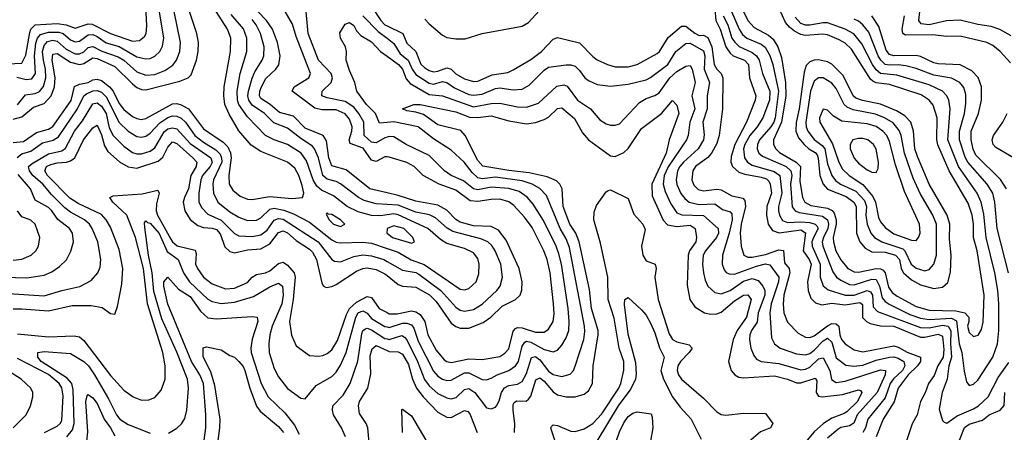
# Model space of a CAD drawing. Header units: inches. Extents: x 1173000 to 1307049, y 522583 to 678455.
# Tile 524 of 617: x 1208340 to 1212789, y 661131 to 662993. Entities that reach past the tile are written whole.
import ezdxf

# ---------------------------------------------------------------- set-up
doc = ezdxf.new("R2010")
doc.units = ezdxf.units.IN
doc.header["$MEASUREMENT"] = 0
doc.layers.add('B2606', color=7, linetype='Continuous')
doc.layers.add('B2616', color=7, linetype='Continuous')

msp = doc.modelspace()

# ---------------------------------------------------------------- linework, layer by layer
at = {"layer": 'B2606', "color": 5}
for points, elevation in [([(1208286.4, 662793.6), (1208350, 662796.9), (1208367.1, 662832.9), (1208385.2, 662934.8), (1208391.1, 662950), (1208410, 662969.8), (1208510, 662975.3), (1208549.5, 662969.5), (1208590, 662955.2), (1208650, 662974), (1208667.9, 662972.1), (1208750, 662930.5), (1208850, 662896.6), (1208881.6, 662898.4), (1208903.6, 662916.4), (1208910.8, 662930), (1208915.2, 662964.8), (1208908.4, 663088.4)], 1480), ([(1209931.6, 663051.6), (1209972.1, 662990), (1209990.2, 662970.2), (1210000, 662965.5)], 1280), ([(1208310, 662543.3), (1208350, 662554.4), (1208402.3, 662597.7), (1208450, 662615.2), (1208482.7, 662650), (1208497.2, 662690), (1208501, 662730), (1208487.2, 662810), (1208490, 662838), (1208510, 662839.9), (1208570, 662801.7), (1208610, 662790.9), (1208630, 662794.6), (1208670, 662820.8), (1208690, 662818.2), (1208770, 662781.3), (1208850, 662703), (1208870, 662687.2), (1208890, 662678.3), (1208910, 662676.6), (1209064.2, 662715.8), (1209100.8, 662730), (1209115.2, 662744.8), (1209139.5, 662810), (1209147.2, 662850), (1209148.7, 662890), (1209140.1, 662930), (1209107.2, 663030)], 1420), ([(1208310, 662437.9), (1208356.7, 662443.3), (1208415.9, 662484.1), (1208470, 662498.1), (1208489.6, 662510.4), (1208571.9, 662628.1), (1208588.1, 662691.9), (1208610, 662702.2), (1208650, 662709.8), (1208670, 662721.2), (1208690, 662724.7), (1208710, 662718.3), (1208745.9, 662690), (1208762.6, 662670), (1208790, 662615.1), (1208810, 662588.1), (1208850, 662556.1), (1208870, 662546.5), (1208890, 662542.8), (1208910, 662546.4), (1209030, 662612.6), (1209050, 662614.1), (1209070, 662609.2), (1209102.1, 662590), (1209170, 662500.8), (1209260.1, 662440.1), (1209279.8, 662419.8), (1209292.7, 662392.7), (1209296.1, 662370), (1209284.3, 662290), (1209287.1, 662250), (1209303.7, 662223.7), (1209336.9, 662196.9), (1209370, 662183.3), (1209390, 662180.6), (1209470, 662195.5), (1209570, 662185.1), (1209617.4, 662190), (1209623.2, 662210), (1209615.9, 662244.1), (1209601.7, 662290), (1209582.7, 662322.7), (1209550, 662349.5), (1209430, 662398), (1209386, 662426), (1209330.8, 662490.8), (1209285.9, 662565.9), (1209266.6, 662610), (1209261.8, 662650), (1209264, 662690), (1209292, 662850), (1209293.6, 662910), (1209279.7, 662950), (1209227.3, 663030)], 1380), ([(1208327, 662733), (1208370, 662723.1), (1208394.7, 662725.3), (1208411.3, 662750), (1208406.4, 662830), (1208413.1, 662886.9), (1208420.5, 662910), (1208433.6, 662926.4), (1208470, 662936.2), (1208516.3, 662936.3), (1208536.3, 662930), (1208570, 662901.8), (1208590, 662892.5), (1208610, 662895.9), (1208650, 662924.6), (1208670, 662926.3), (1208690, 662917.6), (1208730, 662889.1), (1208790, 662871.4), (1208870, 662825.5), (1208910, 662815.8), (1208930, 662818.3), (1208950, 662827.6), (1208973.1, 662850), (1208985.9, 662874.1), (1208991.7, 662910), (1208972.2, 663027.8)], 1460), ([(1208330.8, 662609.2), (1208366.8, 662653.2), (1208410, 662659.2), (1208430, 662668.7), (1208448.1, 662691.9), (1208458.7, 662730), (1208456.8, 662770), (1208446.9, 662810), (1208443.2, 662850), (1208450, 662876.6), (1208465.8, 662894.2), (1208490, 662900.1), (1208510, 662896.2), (1208550, 662860.6), (1208590, 662839.3), (1208610, 662838.2), (1208630, 662848.6), (1208650, 662866.7), (1208670, 662872), (1208710.5, 662850.5), (1208785.3, 662825.3), (1208810.1, 662810), (1208870, 662758.2), (1208910, 662741.9), (1208950, 662745.9), (1208996, 662764), (1209031.7, 662788.3), (1209048.4, 662810), (1209063, 662850), (1209067.1, 662890), (1209038.3, 663030)], 1440), ([(1210000, 662111.8), (1209970, 662107.4), (1209930, 662109.6), (1209870, 662125.7), (1209819.6, 662150), (1209758.4, 662198.4), (1209703.9, 662223.9), (1209681.9, 662241.9), (1209665.9, 662270), (1209636.3, 662356.3), (1209612.1, 662390), (1209550, 662429.5), (1209489.8, 662450), (1209450.6, 662470.6), (1209370, 662555.2), (1209330.8, 662610), (1209323.9, 662630), (1209322.8, 662670), (1209336.9, 662750), (1209366.8, 662850), (1209367, 662910), (1209351.9, 662951.9), (1209296.2, 663016.2)], 1360), ([(1210000, 662158.7), (1209950, 662161.6), (1209896.6, 662176.5), (1209870.4, 662190.4), (1209790, 662251.8), (1209770, 662262.1), (1209730, 662272.9), (1209710, 662290), (1209690, 662370), (1209672.7, 662410), (1209662.5, 662422.5), (1209610, 662456.2), (1209550, 662503.8), (1209487.9, 662527.9), (1209445.7, 662570), (1209390, 662607.8), (1209375.1, 662630), (1209371.2, 662650), (1209374.1, 662670), (1209390.6, 662729.4), (1209402.3, 662757.7), (1209435.9, 662810), (1209443.1, 662830), (1209445.1, 662870), (1209428.3, 662930), (1209408.1, 662970), (1209390, 662993.2)], 1340), ([(1210000, 662211.8), (1209922.8, 662230), (1209815.5, 662315.5), (1209750, 662333.2), (1209736.2, 662370), (1209726.4, 662446.4), (1209710.9, 662470.9), (1209630, 662503.2), (1209577.3, 662557.3), (1209513.9, 662573.9), (1209472.3, 662610), (1209430, 662636.6), (1209423.1, 662650), (1209424.6, 662670), (1209432.3, 662690), (1209452.3, 662727.7), (1209497.9, 662770), (1209510.9, 662789.1), (1209516.8, 662830), (1209504.8, 662890), (1209481.8, 662950), (1209454.9, 662990), (1209416.4, 663030)], 1320), ([(1210000, 662373.5), (1209990, 662373.9), (1209950, 662352.6), (1209930, 662358.6), (1209892.4, 662412.4), (1209833.7, 662433.7), (1209829.5, 662450), (1209840.8, 662490), (1209841.9, 662510), (1209830, 662544), (1209810, 662568), (1209770, 662585.5), (1209705.8, 662585.8), (1209673.9, 662593.9), (1209571.3, 662670), (1209580.5, 662690), (1209646.1, 662730), (1209654, 662750), (1209590, 662916.5), (1209573.3, 662973.3), (1209540.1, 663030)], 1280), ([(1210000, 662463.2), (1209990, 662460.3), (1209950, 662436.5), (1209930, 662440.4), (1209895.9, 662470), (1209894.9, 662530), (1209873.1, 662570), (1209850, 662597.9), (1209810, 662623.4), (1209730, 662640.1), (1209705.8, 662650), (1209706.8, 662670), (1209746.7, 662710), (1209752.8, 662730), (1209746.8, 662750), (1209689.9, 662810), (1209644, 662930), (1209634.9, 663030)], 1260), ([(1209890.4, 663010.4), (1209959.7, 662939.7), (1210000, 662909)], 1260), ([(1210000, 662529.2), (1209966.2, 662526.2), (1209947, 662570), (1209907.5, 662610), (1209864.1, 662670), (1209854.2, 662710), (1209830, 662763.6), (1209815.8, 662810), (1209817.3, 662850), (1209812.9, 662870), (1209789.7, 662910), (1209786.1, 662933.9), (1209810, 662972.4), (1209830, 662980.8), (1209850, 662966.5), (1209862.6, 662942.6), (1209882, 662922), (1209930, 662893.4), (1209969.8, 662849.8), (1210000, 662827.9)], 1240), ([(1208328.6, 662371.4), (1208350, 662387.7), (1208390, 662399.5), (1208443.4, 662436.6), (1208491.3, 662448.7), (1208516, 662464), (1208600.8, 662590), (1208630, 662648.7), (1208641.7, 662658.3), (1208670, 662671.7), (1208690, 662673.6), (1208710, 662666.2), (1208730, 662644.2), (1208789.3, 662529.3), (1208830, 662490.1), (1208870, 662466), (1208890, 662462.7), (1208910, 662467.2), (1208930, 662481.3), (1208972.8, 662527.2), (1209010, 662551.6), (1209030, 662558.8), (1209050, 662558.1), (1209070, 662548.8), (1209089.9, 662529.9), (1209131, 662470), (1209170, 662439.9), (1209226, 662406), (1209245.7, 662385.7), (1209252.5, 662370), (1209252.9, 662350), (1209215.5, 662270), (1209212.1, 662250), (1209215.2, 662210), (1209235, 662170), (1209290, 662126.3), (1209330, 662101.8), (1209370, 662086.8), (1209410, 662088), (1209430, 662098.2), (1209470, 662137.4), (1209490, 662141.6), (1209533.2, 662133.2), (1209577, 662117), (1209650, 662079), (1209750, 661998.6), (1209770, 661988.7), (1209790, 661985.4), (1209890, 661988.3), (1209930, 661983.6), (1210000, 661960)], 1360), ([(1208290, 661757.3), (1208450, 661747), (1208530, 661771), (1208612, 661788), (1208663.6, 661816.4), (1208693.6, 661850), (1208703.5, 661876.5), (1208707.1, 661910), (1208692.9, 661990), (1208668, 662050), (1208654.8, 662070), (1208632.1, 662090), (1208570, 662123.7), (1208543.5, 662143.5), (1208483.2, 662203.2), (1208445.3, 662250), (1208399.8, 662290), (1208384.7, 662310), (1208380.1, 662330), (1208395.8, 662344.2), (1208470, 662387.9), (1208530, 662401.7), (1208547.1, 662412.9), (1208587.6, 662490), (1208624.2, 662535.8), (1208670, 662613.8), (1208690, 662617), (1208710, 662601.9), (1208730.7, 662570), (1208744.6, 662504.6), (1208761.8, 662470), (1208810, 662422.2), (1208850, 662393.9), (1208870, 662387.7), (1208890, 662387.5), (1208930, 662398.8), (1208950, 662414.3), (1208992.8, 662487.2), (1209010, 662500.7), (1209030, 662505.5), (1209050, 662500.9), (1209110, 662434.1), (1209203.6, 662370), (1209210, 662348.7), (1209200.8, 662330), (1209165.5, 662290), (1209157.9, 662270), (1209149.4, 662209.4), (1209149.5, 662169.5), (1209163.3, 662143.3), (1209190, 662115), (1209250, 662087.7), (1209310, 662027.4), (1209330, 662017), (1209390, 662014.2), (1209430, 662022.1), (1209457.6, 662042.4), (1209490, 662087.9), (1209510, 662095.2), (1209530, 662092.2), (1209688.6, 661990), (1209750, 661910.1), (1209762.6, 661902.6), (1209790, 661900.4), (1209850, 661924), (1209890, 661930.9), (1209930, 661927.3), (1209984.8, 661910), (1210000, 661901.4)], 1340), ([(1208310, 661687.6), (1208350, 661688.4), (1208470, 661678.3), (1208577.5, 661702.5), (1208663.2, 661703.2), (1208713.2, 661693.2), (1208750, 661666.5), (1208770, 661663), (1208781.6, 661698.4), (1208801.6, 661798.4), (1208805.9, 661870), (1208790, 661955.3), (1208750, 662056.8), (1208731, 662090), (1208710, 662113.3), (1208603.8, 662163.8), (1208566.9, 662186.9), (1208466.1, 662290), (1208453.5, 662310), (1208461.5, 662330), (1208480, 662340), (1208510, 662347.4), (1208551.9, 662350), (1208570, 662355.7), (1208589.5, 662370), (1208628.5, 662450), (1208670, 662504.5), (1208690, 662516.8), (1208710, 662473.7), (1208723.5, 662423.5), (1208737.8, 662397.8), (1208791.1, 662351.1), (1208830, 662329.4), (1208870, 662323.5), (1208965.2, 662354.8), (1208987, 662373), (1209010, 662417), (1209030, 662441), (1209050, 662433.6), (1209122.1, 662370), (1209141.1, 662350), (1209138.1, 662330), (1209112.9, 662290), (1209102.6, 662230), (1209084.1, 662190), (1209079, 662170), (1209085.7, 662130), (1209110.9, 662090.9), (1209144.3, 662064.3), (1209170, 662054.2), (1209210, 662052.4), (1209230, 662045.8), (1209246.6, 662026.6), (1209267.2, 661967.2), (1209290, 661946.3), (1209310, 661940.9), (1209370, 661954.6), (1209430, 661958.8), (1209470, 661981.5), (1209510, 662033), (1209530, 662039.8), (1209550, 662031.6), (1209590, 661996.3), (1209650, 661957), (1209663.4, 661943.4), (1209681.1, 661910), (1209705.4, 661805.4), (1209711.8, 661791.8), (1209724.6, 661784.6), (1209750, 661788.1), (1209770, 661797.5), (1209862.4, 661857.6), (1209890, 661869.4), (1209910, 661872.2), (1209950, 661865), (1209990, 661845.7), (1210000, 661837.8)], 1320), ([(1208270.5, 661830), (1208371.7, 661828.3), (1208450, 661840.3), (1208484.5, 661855.5), (1208520.6, 661879.4), (1208550.8, 661909.2), (1208571.8, 661948.2), (1208582.9, 661990), (1208579.1, 662030), (1208565.2, 662050), (1208511.7, 662091.7), (1208485.9, 662130), (1208470, 662145.6), (1208410, 662177.7), (1208388.3, 662230), (1208333.8, 662293.8)], 1360), ([(1208330, 661574.4), (1208470, 661562.1), (1208586, 661566), (1208610, 661560.9), (1208630, 661544.1), (1208750, 661387.3), (1208810, 661320.9), (1208853.1, 661290), (1208890, 661275.5), (1208923.6, 661276.4), (1208950, 661286.9), (1208978.9, 661321.1), (1208997, 661370), (1208997, 661430), (1208986.9, 661490), (1208918, 661710), (1208899.3, 661870), (1208862.9, 662010), (1208824.3, 662110), (1208760.5, 662170), (1208747.2, 662190), (1208762.7, 662197.3), (1208892.7, 662207.3), (1208963.8, 662223.8), (1208970.6, 662210.6), (1208958.1, 662161.9), (1208956.2, 662130), (1208962.6, 662110), (1209022.8, 662002.8), (1209030.2, 661990.2), (1209052, 661972), (1209133.3, 661953.3), (1209137.2, 661937.2), (1209134.6, 661890), (1209143.4, 661870), (1209171.3, 661831.3), (1209210, 661800.7), (1209270, 661778.4), (1209310, 661781.1), (1209370, 661806.3), (1209391, 661830), (1209410, 661843.4), (1209450, 661849.8), (1209470, 661858.6), (1209510, 661891.9), (1209530, 661898.5), (1209550, 661885.2), (1209579.7, 661850), (1209585.5, 661830), (1209576, 661730), (1209559.1, 661630), (1209568.6, 661568.6), (1209590, 661520.3), (1209650, 661477.4), (1209690, 661473.4), (1209710, 661477.8), (1209730, 661486), (1209750, 661502.6), (1209775.8, 661544.2), (1209817.2, 661662.8), (1209830.6, 661689.4), (1209861.6, 661718.4), (1209910, 661743.4), (1209930, 661739.2), (1209964.4, 661690), (1210000, 661670.9)], 1280), ([(1208310, 661907.5), (1208350, 661911.5), (1208391.9, 661930), (1208413.5, 661950), (1208425.5, 661970), (1208430.6, 662010), (1208409.8, 662070), (1208390, 662087.4), (1208350, 662102.8), (1208329.9, 662129.9)], 1380), ([(1209012.7, 661127.3), (1209050.4, 661149.6), (1209071.4, 661168.6), (1209086.7, 661193.3), (1209095.4, 661230), (1209102.1, 661330), (1209097.9, 661370), (1209050, 661491.9), (1208983, 661643), (1208946.5, 661766.5), (1208939.3, 661850), (1208921.9, 661930), (1208905.3, 662054.7), (1208904.2, 662075.8), (1208910, 662084.6), (1208916.8, 662076.8), (1208930, 662073.9), (1208970, 662027.1), (1209006.4, 661946.4), (1209055.5, 661910), (1209080.3, 661850), (1209108, 661810), (1209190, 661730.9), (1209210, 661720.7), (1209250, 661711.8), (1209310, 661717.2), (1209396.6, 661743.4), (1209470, 661786.5), (1209510, 661803.9), (1209527.8, 661790), (1209530.1, 661750.1), (1209524.6, 661710), (1209480.1, 661610), (1209470.1, 661570.1), (1209465.1, 661530), (1209467.4, 661490), (1209490, 661418.9), (1209510, 661381.2), (1209550, 661327.9), (1209610, 661284), (1209630, 661282), (1209679, 661341), (1209750, 661382), (1209770, 661401.2), (1209790, 661432.9), (1209815.9, 661490), (1209858.7, 661650), (1209870, 661669.3), (1209890, 661678.2), (1209910, 661668.6), (1209930, 661644.9), (1209990, 661608.1), (1210000, 661605.9)], 1260), ([(1210000, 662047.1), (1209999, 662030), (1210000, 662029.2)], 1380), ([(1209170, 661072.4), (1209180.9, 661150), (1209180.6, 661210), (1209169.9, 661350), (1209154.5, 661390), (1209115.8, 661450), (1209010, 661708.9), (1208990.6, 661790), (1208991.9, 661810), (1209010, 661830.2), (1209057.3, 661777.3), (1209110, 661744.2), (1209156.7, 661676.7), (1209190, 661647.8), (1209230, 661642.2), (1209390, 661653.8), (1209412.7, 661650), (1209416.2, 661630), (1209389.8, 661550.2), (1209384.7, 661510), (1209385.9, 661490), (1209430.9, 661350.9), (1209463, 661290), (1209537.6, 661217.6), (1209582.3, 661162.3), (1209602.7, 661122.7)], 1240), ([(1209811.9, 661110), (1209793.7, 661150), (1209757.4, 661210), (1209753.1, 661230), (1209754.7, 661250), (1209801.2, 661298.8), (1209833, 661350), (1209868.3, 661451.7), (1209885.5, 661574.5), (1209890.5, 661589.5), (1209901.9, 661598.1), (1209910, 661601), (1209930, 661593.3), (1209990, 661554.5), (1210000, 661552)], 1240), ([(1209922.3, 661050), (1209912.5, 661150), (1209906, 661170), (1209875.8, 661215.8), (1209870.3, 661250), (1209875.4, 661270), (1209913.1, 661330), (1209926.2, 661393.8), (1209924.1, 661475.9), (1209932.5, 661507.5), (1209950, 661522.9), (1210000, 661500)], 1220), ([(1208553.6, 661110), (1208578.4, 661141.6), (1208585.8, 661170), (1208581.7, 661321.7), (1208576.1, 661350), (1208555.2, 661375.2), (1208436.4, 661450), (1208422.5, 661470), (1208421.5, 661490), (1208450, 661495.9), (1208570, 661486.1), (1208630, 661449.7), (1208650.4, 661430), (1208677.8, 661390), (1208741.9, 661281.9), (1208776.9, 661210), (1208792.8, 661190), (1208830, 661165.5), (1208930, 661127.1)], 1260), ([(1209234, 661070), (1209244.9, 661150), (1209245.8, 661190), (1209222.2, 661342.2), (1209203.2, 661403.2), (1209168.8, 661471.2), (1209168.9, 661511.1), (1209183.5, 661516.5), (1209250, 661503.2), (1209290, 661477.8), (1209310, 661470.2), (1209330, 661450.2), (1209350, 661427.1), (1209357.9, 661410), (1209379.9, 661330), (1209410, 661247.8), (1209426.4, 661226.4), (1209510, 661155.9), (1209531.5, 661130)], 1220), ([(1208452.3, 661130), (1208510, 661158.3), (1208523.4, 661170), (1208530, 661183.5), (1208535.8, 661295.8), (1208530.7, 661330.7), (1208517.8, 661350), (1208470.9, 661390.9), (1208330, 661464.1)], 1280), ([(1208310, 661151), (1208368.6, 661210), (1208389.5, 661250), (1208399.9, 661290), (1208400.1, 661310), (1208389.9, 661330), (1208346.8, 661370), (1208284.5, 661410)], 1320), ([(1208644, 661090), (1208647.6, 661132.4), (1208638.3, 661270), (1208645.2, 661294.8), (1208650, 661300.8), (1208670, 661285.9), (1208690, 661259.8), (1208721.8, 661190), (1208750.7, 661150), (1208770, 661113.8)], 1240)]:
    msp.add_lwpolyline(points, dxfattribs=dict(at, elevation=elevation))
at = {"layer": 'B2606', "color": 5, "elevation": 1380}
msp.add_lwpolyline([(1209730, 662120.7), (1209724.7, 662115.3), (1209738, 662090), (1209757.3, 662070), (1209790, 662059.3), (1209809.7, 662070), (1209789.7, 662090), (1209750, 662113.6), (1209735.3, 662115.3)], close=True, dxfattribs=at)
at = {"layer": 'B2616', "color": 5}
for points, elevation in [([(1210170, 662995.8), (1210190, 662974.7), (1210250, 662923.6), (1210270, 662913.3), (1210310, 662906.5), (1210353.4, 662906.6), (1210430, 662930.5), (1210610, 662964.4), (1210639.3, 662980.7), (1210687, 663033)], 1320), ([(1211480.5, 663040.5), (1211485.1, 662990), (1211505, 662950), (1211530.3, 662870.3), (1211550, 662842.3), (1211564.5, 662830), (1211615.1, 662810), (1211633.6, 662790), (1211637.1, 662730), (1211666.5, 662650), (1211663.8, 662630), (1211624.3, 662530), (1211571.5, 662430), (1211554.9, 662374.9), (1211552.6, 662350), (1211560.6, 662330), (1211590, 662305.1), (1211616, 662296), (1211690, 662282.2), (1211713.8, 662273.9), (1211724.5, 662264.5), (1211731.4, 662250), (1211737.3, 662210), (1211715.9, 662150), (1211713.8, 662110), (1211722.6, 662070), (1211741.7, 662041.7), (1211771.5, 662031.5), (1211870, 662045.1), (1211891, 662031), (1211879.9, 661950), (1211907.6, 661910), (1211916.1, 661890), (1211899.1, 661810), (1211902.1, 661770), (1211915.4, 661735.4), (1211935.2, 661715.2), (1211965.2, 661705.2), (1212010, 661713.9), (1212070, 661705.2), (1212136, 661716), (1212147.9, 661707.9), (1212148.4, 661648.4), (1212166.2, 661630), (1212182.2, 661622.2), (1212230, 661610.6), (1212290, 661609), (1212410, 661560.2), (1212430, 661559.3), (1212490, 661573.4), (1212510, 661565), (1212516.1, 661503.9), (1212512.3, 661470), (1212488.5, 661430), (1212472.6, 661387.4), (1212446.8, 661350), (1212431.3, 661308.7), (1212410.1, 661270), (1212395.8, 661210), (1212372, 661168), (1212322.4, 661017.6)], 1320), ([(1211590.9, 663070), (1211630, 662989.6), (1211658.1, 662958.1), (1211723.1, 662923.1), (1211744.4, 662904.4), (1211765.3, 662870), (1211781.9, 662821.9), (1211800.5, 662710), (1211802, 662650), (1211782.3, 662530), (1211746.6, 662450), (1211746.2, 662430), (1211756, 662410), (1211773.3, 662393.3), (1211848.3, 662350), (1211868.1, 662330), (1211864.7, 662264.7), (1211877.5, 662190), (1211887.7, 662170), (1211914.5, 662154.5), (1211990, 662142), (1212011.3, 662131.3), (1212019.7, 662119.7), (1212029.7, 662090), (1212029.9, 662070), (1212016.4, 662010), (1212017.4, 661990), (1212027.8, 661950), (1212050, 661908.5), (1212081.7, 661870), (1212110, 661854.4), (1212130, 661853.6), (1212210, 661869.8), (1212230, 661869), (1212241.9, 661861.9), (1212250.6, 661850.6), (1212266.2, 661786.2), (1212282.1, 661762.1), (1212304.9, 661744.9), (1212390, 661698.8), (1212450, 661681.7), (1212570, 661678.4), (1212611.2, 661670), (1212628.3, 661650), (1212628.8, 661630), (1212622.6, 661610), (1212630, 661580.6), (1212650, 661563.2), (1212670.8, 661569.2), (1212685.3, 661594.7), (1212693.1, 661626.9), (1212697.4, 661750), (1212665.7, 661950), (1212649.9, 662010), (1212649.2, 662070), (1212643.1, 662110), (1212625.1, 662165.1), (1212540.6, 662310), (1212488, 662428), (1212484.5, 662450), (1212485.3, 662550), (1212467.3, 662607.3), (1212449.4, 662630), (1212413.4, 662653.4), (1212270, 662701.1), (1212210, 662708.2), (1212194.9, 662714.9), (1212184.7, 662724.7), (1212099.2, 662859.2), (1212070, 662886.5), (1212042.7, 662902.7), (1211990, 662924.9), (1211968.2, 662928.2), (1211890, 662921.8), (1211870, 662926.1), (1211840.8, 662940.8), (1211818.6, 662958.6), (1211800.7, 662980.7), (1211759.6, 663070)], 1380), ([(1211518, 663010), (1211539.9, 662970), (1211558.4, 662910), (1211571, 662891), (1211591.7, 662871.7), (1211650, 662844.8), (1211669.8, 662829.8), (1211680.9, 662810), (1211696.7, 662750), (1211728.9, 662670), (1211728, 662630), (1211698, 662550), (1211672.4, 662510), (1211639.1, 662470), (1211616, 662430), (1211610.6, 662410), (1211614.7, 662370), (1211628.3, 662350), (1211650, 662336.6), (1211748.4, 662308.4), (1211774, 662290), (1211783.8, 662210), (1211769.2, 662150), (1211769.2, 662130), (1211773.5, 662110), (1211787.1, 662087.1), (1211810, 662076.9), (1211870, 662080.7), (1211910, 662077.7), (1211935.1, 662070), (1211941.8, 662061.8), (1211947.3, 662050), (1211926.5, 662010), (1211919.9, 661990), (1211920.3, 661970), (1211956.8, 661890), (1211956.8, 661830), (1211970.9, 661790.9), (1211993.5, 661773.5), (1212070, 661749.6), (1212110, 661749.7), (1212170, 661770.5), (1212184.6, 661764.6), (1212192.9, 661750), (1212197, 661697), (1212215.5, 661675.5), (1212410, 661603.8), (1212450, 661602.1), (1212510, 661614.3), (1212535.9, 661610), (1212547.8, 661587.8), (1212545.3, 661530), (1212550.9, 661470), (1212537.8, 661430), (1212530.1, 661369.9), (1212508.3, 661310), (1212494.7, 661234.7), (1212510, 661183), (1212516.9, 661176.9), (1212530, 661171.7), (1212575.8, 661204.2), (1212650, 661236.9), (1212671.9, 661250), (1212715.8, 661290), (1212762, 661378), (1212810, 661445.5)], 1340), ([(1211557, 663030), (1211590.3, 662950), (1211606.3, 662926.3), (1211626.1, 662910), (1211690, 662882), (1211708.8, 662868.8), (1211730, 662830.8), (1211742.7, 662790), (1211768.9, 662670), (1211754.2, 662550), (1211747.9, 662530), (1211734, 662510), (1211682.3, 662450), (1211674, 662430), (1211672, 662410), (1211680.5, 662390), (1211696.4, 662376.4), (1211803.9, 662330), (1211825.1, 662310), (1211828.3, 662290), (1211823.4, 662250), (1211830, 662148.1), (1211844.2, 662130), (1211862, 662122), (1211966.8, 662106.8), (1211990.2, 662090.2), (1211994.3, 662070), (1211991.1, 662051.1), (1211971.8, 662010), (1211966.5, 661990), (1211968.8, 661970), (1212014.3, 661854.3), (1212031.2, 661831.2), (1212050, 661816.7), (1212090, 661798.3), (1212110, 661796.4), (1212190, 661822.1), (1212210, 661819.5), (1212225.4, 661790), (1212236.8, 661736.8), (1212250, 661720.2), (1212268.5, 661708.5), (1212362.8, 661662.8), (1212410, 661646.2), (1212450, 661640.3), (1212550, 661645.8), (1212573, 661633), (1212585.2, 661530), (1212597, 661490), (1212607, 661407), (1212618.5, 661358.5), (1212630, 661341.7), (1212650, 661347.3), (1212670, 661366.4), (1212737.8, 661470), (1212758.9, 661530), (1212765, 661590), (1212764.8, 661710), (1212759.9, 661770), (1212746.9, 661850), (1212706.3, 662010), (1212695.8, 662115.8), (1212684.2, 662170), (1212665.8, 662210), (1212581.6, 662330), (1212534.3, 662450), (1212543.7, 662590), (1212538.8, 662630), (1212529.9, 662649.9), (1212510.4, 662670.4), (1212450, 662698.5), (1212303.3, 662743.3), (1212229.5, 662749.5), (1212210, 662766.2), (1212192.7, 662790), (1212144.7, 662884.7), (1212108.5, 662928.5), (1212070.2, 662950.2), (1211990, 662978.2), (1211970, 662979.1), (1211910, 662967.8), (1211890, 662968.4), (1211870, 662975.8), (1211843.9, 663003.9)], 1360), ([(1212807.3, 661850), (1212756.1, 662050), (1212745.7, 662170), (1212736.8, 662210), (1212711.1, 662250), (1212624.1, 662350), (1212612, 662372), (1212587, 662450), (1212586.4, 662490), (1212609, 662570), (1212615.1, 662615.1), (1212615.3, 662655.3), (1212606.7, 662686.7), (1212588.4, 662710), (1212550, 662729.2), (1212470, 662742.4), (1212390, 662772.7), (1212344, 662784), (1212310, 662789.7), (1212270, 662787), (1212250, 662791.4), (1212231.4, 662810), (1212219.6, 662830), (1212176.2, 662936.2), (1212150, 662969.5), (1212130, 662986.2), (1212110, 662995.3)], 1340), ([(1212799.4, 662230), (1212771.8, 662271.8), (1212661, 662381), (1212648.4, 662408.4), (1212638.6, 662450), (1212639.3, 662490), (1212672.2, 662570), (1212686.1, 662630), (1212685.9, 662690), (1212671.6, 662731.6), (1212642.1, 662762.1), (1212590, 662788.6), (1212490, 662793.2), (1212470, 662798.4), (1212410, 662827.5), (1212390, 662831.8), (1212290, 662830.4), (1212270, 662836.4), (1212255.9, 662855.9), (1212221.7, 662961.7), (1212190.9, 663010.9)], 1320), ([(1212817.5, 662797.5), (1212769.7, 662849.7), (1212736.7, 662876.7), (1212709.6, 662889.6), (1212590, 662917.9), (1212530, 662917.5), (1212464.6, 662924.6), (1212342.6, 662922.6), (1212330.6, 662930.6), (1212327.7, 662950), (1212337.3, 663010)], 1280), ([(1212820.7, 662920.7), (1212769.1, 662949.1), (1212730, 662962.3), (1212670, 662971), (1212590, 662990.3), (1212527.4, 662987.4), (1212450, 662969.7), (1212413.6, 662973.6), (1212402.7, 662990), (1212406.8, 663030)], 1260), ([(1210000, 662965.5), (1210071.3, 662931.3), (1210090, 662887.5), (1210130, 662850), (1210152.9, 662792.9), (1210170, 662774.9), (1210190, 662762.9), (1210210, 662757.9), (1210230, 662761.1), (1210270, 662776.3), (1210290, 662769.7), (1210310, 662748.6), (1210350, 662725.8), (1210390, 662713.3), (1210410, 662714.9), (1210475.3, 662744.7), (1210545.3, 662754.7), (1210570, 662766), (1210650, 662813.6), (1210697.6, 662850), (1210750, 662905), (1210770, 662912.2), (1210870, 662888.6), (1210930, 662826.2), (1210950, 662811.2), (1210995.3, 662790), (1211030, 662779.9), (1211090, 662779.7), (1211130.8, 662790), (1211219.9, 662840.1), (1211230.9, 662849.1), (1211270, 662913), (1211330, 662964.1), (1211350, 662964.1), (1211390, 662931.9), (1211410, 662921.8), (1211430, 662923.6), (1211450, 662912.4), (1211467, 662870), (1211477.6, 662790), (1211489.5, 662769.5), (1211509, 662750), (1211517.8, 662730), (1211515.4, 662590), (1211499.9, 662470), (1211490, 662434.7), (1211466.1, 662390), (1211448.8, 662371.2), (1211393.8, 662330), (1211382.3, 662310), (1211377, 662270), (1211385.5, 662245.5), (1211405.8, 662225.8), (1211430, 662219.7), (1211490, 662228), (1211510, 662225), (1211557.5, 662197.5), (1211607.6, 662187.6), (1211617.3, 662177.3), (1211619.2, 662150), (1211599.4, 662070), (1211595.6, 662030), (1211599.9, 661970), (1211611.8, 661930), (1211630, 661920.5), (1211650, 661921.3), (1211710, 661933.7), (1211770, 661954.8), (1211791.6, 661951.6), (1211796.1, 661896.1), (1211817.5, 661870), (1211820, 661850), (1211792.9, 661750), (1211789.1, 661709.1), (1211792.3, 661670), (1211810, 661627.2), (1211857.7, 661577.7), (1211890, 661559.9), (1211910, 661558.1), (1211930, 661565.7), (1211990, 661611.8), (1212010, 661621.2), (1212030, 661620.6), (1212040.8, 661610), (1212046.3, 661570), (1212053.8, 661550), (1212070, 661529.1), (1212110, 661503.4), (1212150, 661494.4), (1212290, 661520.3), (1212310, 661515.3), (1212350, 661492.8), (1212410.1, 661470), (1212410.6, 661450), (1212397.3, 661430), (1212355.3, 661390), (1212310.1, 661330), (1212291.6, 661268.4), (1212242, 661190), (1212209.7, 661110)], 1280), ([(1210000, 662909), (1210030, 662886.2), (1210058.9, 662838.9), (1210095.9, 662810), (1210113.5, 662770), (1210130, 662745.8), (1210190, 662706.1), (1210210, 662701.7), (1210250, 662713.6), (1210269.8, 662709.8), (1210305.1, 662685.1), (1210370, 662655.1), (1210390, 662651.7), (1210430, 662657.2), (1210490, 662683.1), (1210510, 662686.1), (1210570, 662675.9), (1210610, 662680.1), (1210642.7, 662697.3), (1210710, 662765.4), (1210730, 662778.5), (1210810, 662789.6), (1210830, 662789.5), (1210850, 662782.6), (1210870, 662764.2), (1210894.2, 662730), (1210910, 662718.4), (1210950, 662700.9), (1211010, 662692.5), (1211090, 662701.9), (1211170, 662722.2), (1211190, 662732), (1211268.5, 662790), (1211305.3, 662850), (1211350, 662885.2), (1211370, 662886.5), (1211430, 662852.5), (1211435.7, 662830), (1211433, 662770), (1211457.3, 662710), (1211445.9, 662650), (1211445.9, 662590), (1211426.9, 662530), (1211433.2, 662473.2), (1211429.7, 662450), (1211406, 662410), (1211339.2, 662350), (1211323.4, 662330), (1211312.4, 662310), (1211305.9, 662270), (1211309.1, 662249.1), (1211327.9, 662207.9), (1211345.1, 662185.1), (1211364.5, 662170), (1211410, 662158.7), (1211481.1, 662161.1), (1211515.6, 662135.6), (1211550, 662125.4), (1211557.3, 662117.3), (1211558.7, 662090), (1211545.5, 662030), (1211515.5, 661930), (1211513.7, 661890), (1211523.6, 661863.6), (1211532.2, 661852.2), (1211545.6, 661845.6), (1211570, 661845), (1211670, 661880.8), (1211710.3, 661890.3), (1211730, 661885.7), (1211770, 661830.6), (1211769.1, 661810), (1211735.8, 661710), (1211728.9, 661670), (1211737.2, 661557.2), (1211751, 661530), (1211775.5, 661510), (1211850, 661484.3), (1211890, 661479.9), (1211910, 661486.1), (1211930, 661500.5), (1211970, 661543.3), (1211990, 661555.3), (1212010, 661537.3), (1212030, 661466.6), (1212073.4, 661433.4), (1212108.9, 661428.9), (1212150, 661433.7), (1212210, 661456.4), (1212270.3, 661470.3), (1212290, 661471.3), (1212310, 661465.5), (1212335.7, 661450), (1212339.4, 661430), (1212328.3, 661410), (1212288.3, 661371.7), (1212272.9, 661350), (1212250, 661286.2), (1212172, 661190), (1212161.8, 661150), (1212150.5, 661130)], 1260), ([(1210000, 662827.9), (1210052.3, 662790), (1210070.2, 662770.2), (1210086.3, 662726.3), (1210105.1, 662705.1), (1210190, 662655), (1210250, 662649.5), (1210390, 662599.2), (1210470, 662614.5), (1210510, 662616.7), (1210590, 662600.1), (1210630, 662598.2), (1210684.3, 662615.7), (1210767.7, 662692.3), (1210798.5, 662698.5), (1210813.4, 662693.4), (1210860.1, 662630), (1210919.4, 662590), (1210961.1, 662541.1), (1210990, 662523.5), (1211010, 662517.6), (1211030, 662516.5), (1211050, 662523.6), (1211141.1, 662618.9), (1211170, 662637.8), (1211210, 662651.1), (1211230, 662663.3), (1211277.6, 662730), (1211310, 662758.8), (1211350, 662783.6), (1211370, 662786), (1211378.9, 662770), (1211392.1, 662710), (1211376.7, 662650), (1211390.4, 662590), (1211368, 662530), (1211359.9, 662470), (1211352.5, 662450), (1211270, 662329.5), (1211252.8, 662290), (1211248.1, 662250), (1211257.2, 662217.2), (1211282, 662162), (1211310, 662121.5), (1211332.5, 662112.5), (1211430, 662109), (1211496, 662050), (1211497, 662030), (1211488.7, 662010), (1211439, 661950), (1211428.2, 661930), (1211425.3, 661890), (1211430, 661850.5), (1211437.7, 661817.7), (1211450.1, 661790.1), (1211481.5, 661761.5), (1211510, 661756.1), (1211550, 661770.7), (1211610, 661812.5), (1211650, 661824.6), (1211676.1, 661816.1), (1211698.4, 661790), (1211707.6, 661770), (1211706.6, 661750), (1211676.4, 661670), (1211671.8, 661628.2), (1211647.3, 661590), (1211638.9, 661570), (1211637, 661550), (1211644.4, 661510), (1211657.2, 661477.2), (1211670, 661461.1), (1211690, 661450.1), (1211770, 661440.3), (1211870, 661413.1), (1211890, 661415.1), (1211910, 661425), (1211950, 661461.5), (1211970, 661466.6), (1212000.3, 661410), (1212008.8, 661368.8), (1212030, 661355.2), (1212070, 661361.6), (1212230, 661412.3), (1212252.2, 661410), (1212251.3, 661390), (1212213.8, 661310), (1212124, 661210), (1212109, 661171), (1212090, 661160.2), (1212050, 661152.1), (1212036.3, 661143.7), (1211990, 661104.6)], 1240), ([(1210575.4, 661130), (1210578, 661170), (1210569.2, 661229.2), (1210570, 661255.6), (1210574.5, 661265.5), (1210586.8, 661273.2), (1210628.7, 661271.3), (1210639.8, 661280.2), (1210650, 661294.2), (1210672.1, 661367.9), (1210690, 661376.2), (1210710, 661361), (1210750, 661313.8), (1210770, 661300.1), (1210810, 661290.1), (1210850, 661290.9), (1210890, 661302.2), (1210910, 661317.2), (1210928.1, 661350), (1210930.7, 661430), (1210954.5, 661570), (1210954.4, 661590), (1210923.4, 661690), (1210914.5, 661774.5), (1210868.7, 661990), (1210852.5, 662030), (1210826, 662070), (1210796, 662150), (1210790.9, 662230), (1210781.3, 662250), (1210765.7, 662265.7), (1210723.3, 662283.3), (1210642.4, 662302.4), (1210550, 662311.8), (1210432.5, 662332.5), (1210410, 662357.5), (1210353.5, 662470), (1210333.1, 662493.1), (1210230, 662518.9), (1210164.5, 662564.5), (1210130, 662575.2), (1210090, 662581), (1210069.3, 662590), (1210121.2, 662610), (1210149.5, 662610.5), (1210310, 662577.4), (1210373.2, 662553.2), (1210410, 662551.1), (1210470, 662559.6), (1210550, 662536.4), (1210630, 662523.1), (1210670, 662529), (1210710, 662542.2), (1210730, 662553), (1210770, 662592.7), (1210790, 662594.4), (1210846.9, 662546.9), (1210882.5, 662482.5), (1210909.6, 662450), (1211010, 662378.1), (1211030, 662375.3), (1211070, 662393.4), (1211090, 662411.8), (1211150, 662501.4), (1211239.6, 662570), (1211290, 662628.1), (1211310, 662606.7), (1211318, 662570), (1211274.1, 662450), (1211261, 662390), (1211196.8, 662250), (1211198.2, 662198.2), (1211248.1, 662088.1), (1211266.8, 662066.8), (1211310, 662060), (1211370, 662065.4), (1211392.3, 662050), (1211398.5, 662010), (1211395.9, 661990), (1211365.8, 661950), (1211360.2, 661930), (1211355.3, 661795.3), (1211368.2, 661730), (1211390, 661697), (1211434.6, 661670), (1211463.4, 661663.4), (1211490, 661664.7), (1211510, 661672.2), (1211570, 661723.8), (1211610, 661750.1), (1211630, 661750.6), (1211645.1, 661730), (1211624.3, 661650), (1211581.5, 661590), (1211564.3, 661550), (1211543.3, 661450), (1211555.3, 661410), (1211571.2, 661390), (1211590, 661379.8), (1211610, 661375.7), (1211750, 661385.4), (1211810, 661370.6), (1211850, 661354.3), (1211870, 661353.6), (1211934.4, 661374.4), (1211942.3, 661362.3), (1211939.1, 661310), (1211950, 661294), (1211966, 661290), (1212058.4, 661301.6), (1212130, 661322.7), (1212139.3, 661319.3), (1212145.9, 661310), (1212125.2, 661270), (1212076.9, 661223.1), (1212065.3, 661214.7), (1212010, 661194.4), (1211972, 661170), (1211930, 661133.3), (1211890, 661086.3)], 1220), ([(1212830, 662368.8), (1212750, 662416.1), (1212738.8, 662430), (1212734.2, 662450), (1212740.2, 662470), (1212782.4, 662530), (1212801.2, 662570)], 1280), ([(1210000, 661552), (1210010, 661549.5), (1210067, 661567), (1210079.4, 661559.4), (1210090, 661548.1), (1210138.1, 661450), (1210168.7, 661368.7), (1210190, 661340.9), (1210230, 661306.2), (1210270, 661285.9), (1210290, 661282), (1210312.4, 661287.6), (1210350, 661323.9), (1210370, 661327.6), (1210396, 661310), (1210450, 661241.4), (1210470, 661236.1), (1210490, 661243.5), (1210495.2, 661250), (1210507, 661273), (1210517.6, 661310), (1210530, 661331.3), (1210550, 661342.1), (1210590, 661347.3), (1210610, 661359.6), (1210630, 661396.1), (1210652.5, 661467.5), (1210670, 661472.1), (1210690, 661457), (1210730, 661407.1), (1210750, 661391.8), (1210790, 661381.9), (1210827.4, 661392.6), (1210841.9, 661410), (1210850, 661428.8), (1210888.8, 661550), (1210894.1, 661585.9), (1210891.9, 661610), (1210824.5, 661964.5), (1210810, 662003.8), (1210781.5, 662050), (1210719.9, 662199.9), (1210690.7, 662230.7), (1210656.1, 662250), (1210610, 662266.3), (1210490, 662282.1), (1210430, 662275.3), (1210410, 662279), (1210383.8, 662303.8), (1210347.8, 662350), (1210290, 662404.4), (1210210, 662454.8), (1210141, 662510), (1210030, 662531.9), (1210000, 662529.2)], 1240), ([(1210000, 661605.9), (1210010, 661603.7), (1210070, 661622.8), (1210090, 661623.5), (1210110, 661616), (1210120.9, 661600.9), (1210141.1, 661541.1), (1210210, 661406.3), (1210230, 661383.3), (1210250, 661370.1), (1210270, 661364.6), (1210290, 661365.2), (1210350, 661398.4), (1210370, 661399.4), (1210430, 661368.2), (1210450, 661367.9), (1210470, 661375), (1210496.8, 661390), (1210550.7, 661409.3), (1210580.1, 661430), (1210594.2, 661450), (1210610, 661519.7), (1210622.1, 661537.9), (1210630, 661541.5), (1210650, 661537.1), (1210710, 661504.1), (1210750, 661493.1), (1210770, 661501.9), (1210790, 661523.8), (1210810, 661557.2), (1210820.9, 661590), (1210823.3, 661630), (1210817.6, 661690), (1210788.3, 661890), (1210776.6, 661936.6), (1210764.5, 661970), (1210707, 662087), (1210659.5, 662159.5), (1210632.3, 662192.3), (1210597.3, 662217.3), (1210550, 662231.1), (1210470, 662237.3), (1210410, 662225.3), (1210390, 662229.3), (1210345, 662265), (1210289.8, 662290), (1210260.2, 662310), (1210190, 662379.7), (1210086.3, 662430), (1210030, 662464.6), (1210010, 662466.2), (1210000, 662463.2)], 1260), ([(1210000, 661670.9), (1210010, 661665.5), (1210045.1, 661665.1), (1210110, 661678.4), (1210130, 661674.3), (1210150, 661662.8), (1210171, 661630), (1210183.9, 661570), (1210221.4, 661501.4), (1210258.2, 661458.2), (1210270, 661450.1), (1210290, 661445.6), (1210370, 661461.7), (1210430, 661459), (1210510, 661473), (1210532.8, 661487.2), (1210550, 661507.9), (1210570, 661587.2), (1210581, 661599), (1210590, 661603.5), (1210610, 661601.8), (1210670, 661581.9), (1210710, 661583), (1210730, 661595.9), (1210750, 661630.4), (1210754.6, 661665.4), (1210752.7, 661710), (1210737, 661850), (1210723.2, 661910), (1210707.8, 661950), (1210655.2, 662055.2), (1210621.3, 662101.3), (1210573.5, 662153.5), (1210550, 662170.3), (1210510, 662182.2), (1210470, 662182), (1210410, 662171.6), (1210375.2, 662175.2), (1210310, 662224), (1210235.7, 662250), (1210163.5, 662290), (1210122.6, 662330), (1210088.9, 662348.9), (1210010, 662373.1), (1210000, 662373.5)], 1280), ([(1210000, 661837.8), (1210050, 661798.1), (1210070, 661790.4), (1210130, 661784.9), (1210191.6, 661751.6), (1210221.5, 661721.5), (1210290, 661623.6), (1210310, 661607.8), (1210330, 661599.9), (1210370, 661600.4), (1210434.3, 661625.7), (1210468.8, 661650), (1210520.1, 661699.9), (1210580.7, 661730), (1210600.7, 661750), (1210608.3, 661771.7), (1210609.9, 661810), (1210596.6, 661870), (1210538, 661998), (1210502.9, 662042.9), (1210470, 662059.3), (1210390, 662063.1), (1210330, 662078.8), (1210310.7, 662090.7), (1210270, 662132.8), (1210230, 662155.6), (1210130, 662173.3), (1210050, 662200.1), (1210000, 662211.8)], 1320), ([(1210772.5, 661050), (1210744, 661136), (1210740.2, 661150), (1210742.8, 661157.2), (1210750, 661163.8), (1210770, 661160.5), (1210830, 661135.8), (1210850, 661134.5), (1210890, 661146.5), (1210930, 661170.9), (1210970, 661213.2), (1211047.3, 661330), (1211056.2, 661350), (1211069.7, 661410.3), (1211070.2, 661450), (1211048.1, 661510), (1211025.8, 661645.8), (1210999.6, 661730), (1210998, 661830), (1210963.9, 661983.9), (1210934.1, 662090), (1210936.5, 662123.5), (1210945.9, 662154.1), (1210990, 662216.3), (1210998.3, 662221.7), (1211010, 662225.3), (1211090, 662186.5), (1211115.4, 662115.4), (1211156.4, 662070), (1211165.5, 662045.5), (1211149.6, 661970), (1211155.1, 661930), (1211170, 661904.3), (1211211.8, 661890), (1211215.4, 661870), (1211210.6, 661830), (1211225, 661730), (1211274.8, 661574.8), (1211290, 661549.2), (1211310, 661538.8), (1211364.8, 661524.8), (1211379, 661510), (1211365.7, 661490), (1211325.9, 661450), (1211314.3, 661430), (1211310.6, 661410), (1211316.8, 661390), (1211330, 661371), (1211430, 661285.1), (1211490, 661222.2), (1211510, 661211), (1211530, 661208.4), (1211610, 661216.3), (1211710, 661214.8), (1211743.5, 661170), (1211732.1, 661150), (1211686.9, 661133.1), (1211613.2, 661070)], 1180), ([(1210000, 661901.4), (1210070, 661862.1), (1210130, 661851.7), (1210144.1, 661844.1), (1210242.3, 661770), (1210310, 661695.5), (1210330, 661682.3), (1210350, 661677.4), (1210390, 661685.4), (1210430, 661708.3), (1210495.8, 661770), (1210510.5, 661790), (1210522.1, 661830), (1210514.1, 661890), (1210489, 661950), (1210473.5, 661973.5), (1210455.5, 661990), (1210423.5, 662003.5), (1210296.6, 662036.6), (1210272.1, 662052.1), (1210219.1, 662099.1), (1210192.1, 662112.1), (1210130, 662123.7), (1210050, 662155.8), (1210000, 662158.7)], 1340), ([(1210000, 661960), (1210050, 661943.2), (1210108.7, 661908.7), (1210167.2, 661887.2), (1210330, 661776.3), (1210350, 661773.5), (1210370, 661779.8), (1210402.7, 661810), (1210414.6, 661845.4), (1210416.2, 661890), (1210410, 661915.6), (1210390, 661939.9), (1210350, 661960.3), (1210270, 661983.1), (1210241.4, 662001.4), (1210184.1, 662050), (1210050, 662112.2), (1210030, 662116.3), (1210000, 662111.8)], 1360), ([(1210000, 662029.2), (1210024, 662010), (1210110, 661984.2), (1210124.2, 661990), (1210115.8, 662010), (1210076.4, 662050), (1210030, 662063.1), (1210000.2, 662050), (1210000, 662047.1)], 1380), ([(1210949.4, 661090), (1211046.3, 661250), (1211098.9, 661321.1), (1211123.7, 661370), (1211127.5, 661392.5), (1211123.8, 661443.8), (1211090, 661574), (1211073.4, 661706.6), (1211075.1, 661730), (1211090, 661739.5), (1211150, 661683.2), (1211170, 661659.2), (1211190, 661623.5), (1211210, 661580.2), (1211231.3, 661511.4), (1211252.5, 661470), (1211237.2, 661410), (1211248.6, 661370), (1211290, 661290.1), (1211324.1, 661244.1), (1211374.7, 661190), (1211419.6, 661099.6)], 1160), ([(1210000, 661500), (1210010, 661495.4), (1210050, 661493), (1210070, 661483.4), (1210096.3, 661436.3), (1210114.4, 661370), (1210133.2, 661330), (1210163.8, 661290), (1210230, 661221.5), (1210270, 661199.2), (1210290, 661197.9), (1210350, 661229.2), (1210365.1, 661225.1), (1210374.2, 661214.2), (1210407, 661130)], 1220), ([(1212553.2, 661010), (1212608.5, 661151.5), (1212630, 661167.9), (1212690, 661184.6), (1212720.8, 661210), (1212770.4, 661230), (1212788.3, 661251.7), (1212791.3, 661310)], 1320), ([(1210069.7, 661130), (1210066.5, 661233.5), (1210070, 661235.3), (1210110, 661204.2), (1210174.6, 661094.6)], 1180), ([(1210993.2, 660966.8), (1211050, 661132.3), (1211070, 661173), (1211090, 661201.3), (1211110, 661216.9), (1211130, 661222.6), (1211193.3, 661213.3), (1211198.3, 661198.3), (1211201, 661150), (1211190.1, 661090)], 1140)]:
    msp.add_lwpolyline(points, dxfattribs=dict(at, elevation=elevation))
for points, elevation in [([(1211950, 662812.2), (1211930, 662810.9), (1211910, 662803.2), (1211894.3, 662785.7), (1211884, 662756), (1211862.3, 662590), (1211848.5, 662528.5), (1211847.3, 662490), (1211859.8, 662459.8), (1211884.7, 662430), (1211906.5, 662410), (1211934, 662394), (1211942.9, 662382.9), (1211948.1, 662368.1), (1211955.1, 662290), (1211970, 662250), (1211990, 662227.9), (1212075, 662195), (1212109.7, 662169.7), (1212119.3, 662150), (1212121.1, 662030), (1212136.5, 661990), (1212160.9, 661960.9), (1212190, 661945.3), (1212250, 661943.1), (1212296.7, 661930), (1212315.3, 661910), (1212323.6, 661870), (1212333.1, 661850), (1212370, 661818.5), (1212410, 661795.7), (1212470, 661780.1), (1212510, 661785.4), (1212533.3, 661806.7), (1212546.2, 661853.8), (1212549.6, 661930), (1212541.6, 662001.6), (1212542.4, 662070), (1212530.2, 662110), (1212450, 662251.2), (1212396.1, 662376.1), (1212385.3, 662410), (1212379.1, 662490), (1212365.9, 662530), (1212339.2, 662559.2), (1212302.1, 662582.1), (1212230, 662611.2), (1212147.7, 662627.7), (1212118.7, 662638.7), (1212105.8, 662650), (1212060.7, 662740.7), (1212010, 662792.4), (1211990, 662803)], 1420), ([(1211970, 662730.4), (1211949.8, 662730.2), (1211930, 662714.9), (1211913.7, 662670), (1211891.8, 662530), (1211893.4, 662510), (1211901, 662490), (1211930, 662451.6), (1211965.5, 662425.5), (1211978.7, 662410), (1211990, 662342.6), (1212009.5, 662289.5), (1212026.5, 662266.5), (1212049.1, 662250), (1212118.2, 662218.2), (1212157.2, 662177.2), (1212166.3, 662150), (1212163.5, 662110), (1212169.8, 662069.8), (1212186.1, 662030), (1212201.9, 662010), (1212235.7, 661990), (1212330, 661959.2), (1212338.8, 661950), (1212367.4, 661890), (1212390, 661871.3), (1212430, 661859.4), (1212450, 661865), (1212471.3, 661888.7), (1212483.1, 661930), (1212482.5, 662070), (1212465.6, 662110), (1212408.2, 662208.2), (1212377.9, 662277.9), (1212337.9, 662390), (1212323.1, 662470), (1212313.4, 662493.4), (1212286.7, 662526.7), (1212248, 662550), (1212206.3, 662566.3), (1212106.3, 662586.3), (1212078.3, 662598.3), (1212065.7, 662610), (1212030, 662682.4), (1212010, 662706.7)], 1440), ([(1211970, 662588.5), (1211953.5, 662550), (1211956, 662530), (1212013.2, 662433.2), (1212041.6, 662350), (1212058.6, 662318.6), (1212088.6, 662290), (1212149.4, 662249.4), (1212195.4, 662195.4), (1212206.6, 662170), (1212220.5, 662100.5), (1212230, 662080.1), (1212250, 662054.8), (1212290, 662026.4), (1212370, 661997.4), (1212390, 661996.2), (1212401.5, 662010), (1212409.2, 662030), (1212405.4, 662070), (1212337.6, 662217.6), (1212297.3, 662337.3), (1212270, 662443.8), (1212257.7, 662470), (1212240.6, 662490), (1212210, 662510.2), (1212170, 662522.8), (1212055.5, 662535.5), (1212017.5, 662557.5), (1211990, 662584.8)], 1460), ([(1212130, 662457.2), (1212104.9, 662450), (1212092.3, 662430), (1212093.1, 662410), (1212110, 662367.2), (1212130, 662345.5), (1212170, 662314.8), (1212190, 662304.2), (1212210, 662302.8), (1212219.5, 662320.5), (1212221.2, 662350), (1212210, 662408.3), (1212197.7, 662430), (1212172.7, 662450), (1212150, 662456.4)], 1480)]:
    msp.add_lwpolyline(points, close=True, dxfattribs=dict(at, elevation=elevation))

doc.saveas('drawing.dxf')
